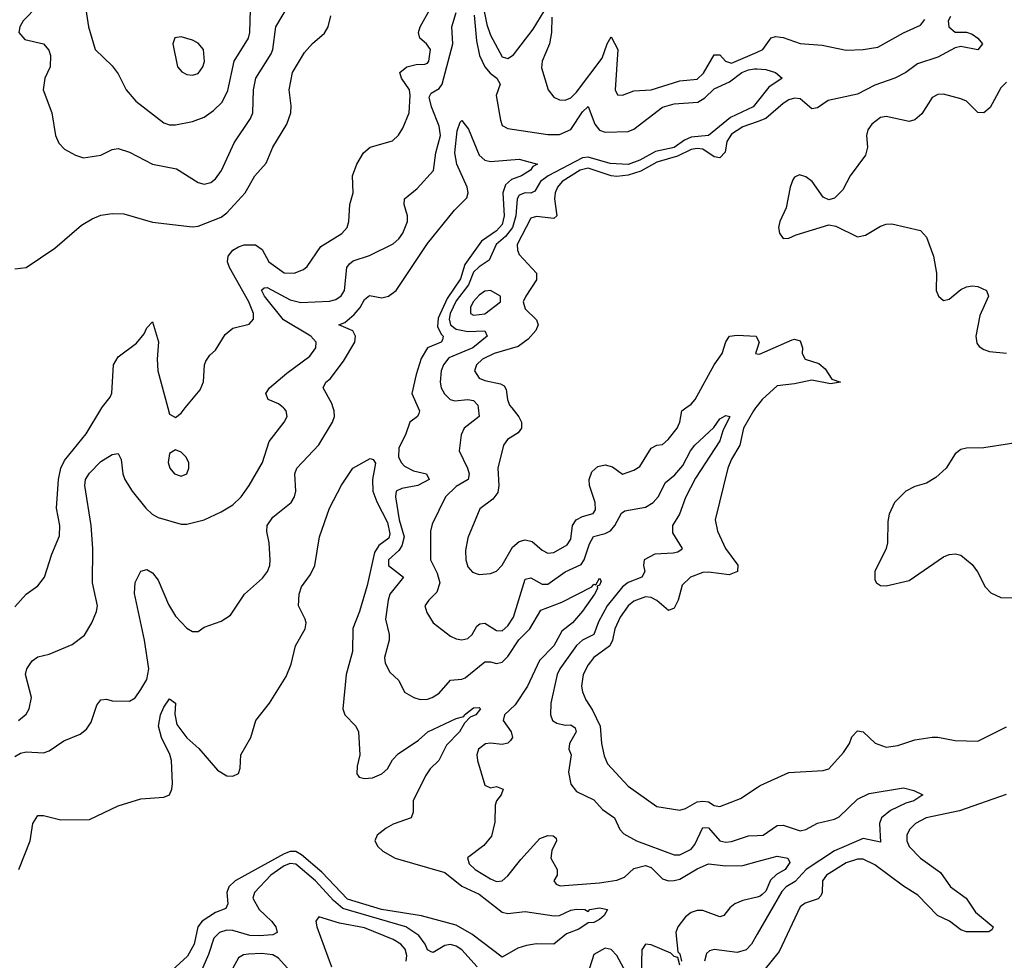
# Model space of a CAD drawing. Header units: inches. Extents: x 1603819 to 1745079, y 385938 to 533966.
# Tile 286 of 561: x 1707427 to 1710862, y 438073 to 441355. Entities that reach past the tile are written whole.
import ezdxf

# ---------------------------------------------------------------- set-up
doc = ezdxf.new("R2010")
doc.units = ezdxf.units.IN
doc.header["$MEASUREMENT"] = 0
for name, color, linetype in [('B7403', 7, 'Continuous'), ('B7404', 7, 'Continuous'), ('B7413', 7, 'Continuous'), ('B7414', 7, 'Continuous')]:
    doc.layers.add(name, color=color, linetype=linetype)

msp = doc.modelspace()

# ---------------------------------------------------------------- linework, layer by layer
at = {"layer": 'B7403', "color": 5}
for points, elevation in [([(1707410, 439306.4), (1707449.8, 439350), (1707490, 439379.7), (1707513.6, 439410), (1707538.5, 439490), (1707565.9, 439554.1), (1707566.7, 439590), (1707555.2, 439650), (1707562.2, 439750), (1707570.3, 439789.7), (1707583.7, 439816.3), (1707658.5, 439910), (1707713.6, 440000)], 380), ([(1707410, 438783.8), (1707430, 438795.6), (1707450, 438800.4), (1707510, 438796.8), (1707530, 438803.5), (1707581, 438839), (1707637.4, 438862.6), (1707660.4, 438879.6), (1707676.5, 438903.5), (1707696.4, 438963.6), (1707710, 438981.6), (1707730, 438983.7), (1707750, 438978), (1707810, 438977), (1707830, 438988.7), (1707850, 439017.4), (1707870, 439053), (1707877.3, 439090), (1707862.9, 439190), (1707827.7, 439352.3), (1707830, 439391.3), (1707850, 439430.7), (1707870, 439436.3), (1707890, 439425.5), (1707910, 439399.1), (1707945.7, 439314.3), (1707970, 439274.3), (1708010, 439231.8), (1708030, 439220.4), (1708050, 439220.5), (1708070, 439235.5), (1708130, 439256.3), (1708162.9, 439277.1), (1708211.6, 439350), (1708274, 439406), (1708291.1, 439430), (1708299.2, 439450), (1708300.9, 439470), (1708296.8, 439530), (1708289, 439569), (1708290.7, 439590), (1708310, 439619.7), (1708374.1, 439670), (1708386, 439690), (1708390.4, 439710), (1708386.7, 439770), (1708393.4, 439790), (1708470, 439871.5), (1708518.7, 439950), (1708524.9, 439970), (1708524.1, 439990), (1708520.7, 440000)], 340), ([(1707422.4, 438910), (1707450, 438932.2), (1707459.8, 438950), (1707467.9, 438990), (1707447.6, 439070), (1707452.4, 439090), (1707470, 439117.6), (1707490, 439131.7), (1707530, 439141.5), (1707610, 439174.6), (1707652.7, 439207.3), (1707678.9, 439250), (1707695.4, 439290), (1707698.5, 439310), (1707681.2, 439390), (1707682.1, 439510), (1707676.6, 439590), (1707653.7, 439730), (1707656.8, 439750), (1707670, 439772.9), (1707710, 439813.4), (1707750, 439837.8), (1707770, 439841.6), (1707780.5, 439820.5), (1707787.1, 439770), (1707794.3, 439750), (1707819.4, 439710), (1707867.2, 439650), (1707889.3, 439629.3), (1707910, 439618.3), (1707990, 439594.7), (1708010, 439595.2), (1708070, 439610.3), (1708130, 439637.8), (1708170, 439662.4), (1708199.8, 439690), (1708227.7, 439730), (1708273.8, 439810), (1708297.3, 439882.7), (1708349.7, 439950), (1708359.7, 439970), (1708356.8, 439990), (1708350, 439997.7), (1708347.2, 440000)], 360), ([(1707944, 440000), (1707950, 439978), (1707970, 439966.8), (1707990, 439982), (1708004.6, 440000)], 380), ([(1708816.8, 440000), (1708821.2, 439990), (1708819.3, 439980.7), (1708814.3, 439970), (1708787.8, 439950), (1708774.3, 439910), (1708750, 439860.4), (1708748, 439830), (1708757.8, 439810), (1708770, 439797.1), (1708800.5, 439780.5), (1708846, 439770), (1708855.2, 439750), (1708815.6, 439730), (1708760.5, 439719.5), (1708740.2, 439710), (1708737.6, 439690), (1708750.7, 439610), (1708768.2, 439550), (1708760.7, 439519.3), (1708750, 439503.1), (1708713.2, 439470), (1708713.4, 439453.4), (1708713.7, 439450), (1708765.8, 439410), (1708718.7, 439350), (1708712.5, 439330), (1708703.3, 439263.3), (1708716.1, 439210), (1708716.4, 439190), (1708700.2, 439130), (1708701.8, 439110), (1708718.7, 439078.7), (1708749.2, 439049.2), (1708770, 439008.5), (1708802, 438990), (1708823.6, 438983.6), (1708850, 438984.4), (1708866.3, 438990), (1708890, 439004.8), (1708929.5, 439050.5), (1708970, 439053.6), (1708981.6, 439058.4), (1709050, 439114.2), (1709070, 439114.4), (1709090, 439108.1), (1709110, 439113.1), (1709130, 439133.3), (1709168.8, 439191.2), (1709206.8, 439230), (1709245.5, 439294.5), (1709317.9, 439322.1), (1709423.5, 439376.5), (1709430, 439385.3), (1709437, 439383), (1709450, 439406.8), (1709455.6, 439395.6), (1709450, 439381.6), (1709441.7, 439378.3), (1709442.3, 439370), (1709432.8, 439350), (1709390, 439291.6), (1709355, 439250), (1709318.4, 439221.6), (1709290, 439170), (1709240.6, 439119.4), (1709199, 439030), (1709155.6, 438964.4), (1709118.8, 438930), (1709113.6, 438910), (1709141.5, 438870), (1709146.7, 438850), (1709139.7, 438840.3), (1709130, 438830.6), (1709110, 438826.6), (1709070, 438830.9), (1709051.6, 438828.4), (1709027.3, 438810), (1709021.8, 438790), (1709024, 438770), (1709050, 438684), (1709070, 438674.4), (1709090, 438679.6), (1709113.4, 438670), (1709106.7, 438650), (1709090.3, 438630), (1709085.4, 438614.6), (1709084.8, 438555.2), (1709073.5, 438506.5), (1709046.1, 438473.9), (1708988.9, 438431.1), (1708995.3, 438410), (1709016, 438390), (1709070, 438357.5), (1709090, 438348.7), (1709110, 438350.3), (1709130, 438367.8), (1709174.9, 438425.1), (1709241.9, 438498.1), (1709270, 438509.2), (1709287.8, 438507.8), (1709298.9, 438498.9), (1709300.3, 438490), (1709284, 438456), (1709279.8, 438430), (1709302, 438390), (1709301.8, 438370), (1709290.3, 438350), (1709299.1, 438339.1), (1709312.9, 438332.9), (1709450, 438343.1), (1709510, 438352.6), (1709536.8, 438363.2), (1709570, 438393.3), (1709610, 438403.6), (1709630, 438397.4), (1709670, 438357.7), (1709690, 438350.8), (1709710, 438351.2), (1709730, 438356.6), (1709790, 438392.2), (1709830, 438410.1), (1709890, 438402.7), (1709950, 438403.7), (1710000, 438417.5)], 340), ([(1709026.1, 440000), (1709029.5, 439970.5), (1708977.7, 439930), (1708966.7, 439906.7), (1708960.7, 439850), (1708989.6, 439790), (1708995.2, 439770), (1708991.9, 439750), (1708950, 439725.6), (1708912.2, 439690), (1708865.8, 439594.2), (1708860.1, 439570), (1708860.1, 439470), (1708883.3, 439423.3), (1708893.1, 439390), (1708882.1, 439357.9), (1708853.8, 439330), (1708840.7, 439310), (1708847, 439287), (1708870, 439250.4), (1708930, 439204.2), (1708950, 439194.6), (1708970, 439191.7), (1708990, 439195.6), (1709005.4, 439210), (1709021.3, 439238.7), (1709032.6, 439247.4), (1709050, 439248.8), (1709090, 439224.1), (1709110, 439223), (1709130, 439239.5), (1709149.9, 439270), (1709190, 439403.2), (1709210, 439408), (1709250, 439385.9), (1709270, 439385.3), (1709330, 439427.9), (1709386.2, 439453.8), (1709396.6, 439470), (1709414.4, 439525.6), (1709428.8, 439551.2), (1709470, 439562), (1709488, 439572), (1709503.3, 439590), (1709526.9, 439633.1), (1709538.2, 439641.8), (1709610, 439654), (1709636.7, 439670), (1709654.4, 439690), (1709680.3, 439739.7), (1709713, 439767), (1709740.7, 439799.3), (1709766.7, 439850), (1709782.5, 439870), (1709848.1, 439931.9), (1709870, 439961.7), (1709890, 439973.6), (1709904.9, 439970), (1709880, 439920), (1709870, 439884.9), (1709784.7, 439755.3), (1709750, 439687.6), (1709728.6, 439630), (1709704.6, 439590), (1709704.7, 439564.7), (1709738, 439510), (1709735.1, 439504.9), (1709723.4, 439496.6), (1709706.6, 439493.4), (1709642.6, 439490), (1709605.3, 439470), (1709603.5, 439450), (1709608.3, 439430), (1709597.7, 439410), (1709550, 439391.3), (1709530, 439376.3), (1709477, 439310), (1709446, 439254), (1709430.1, 439210), (1709390, 439190.3), (1709370, 439170.9), (1709311.6, 439090), (1709301.9, 439070), (1709279.4, 438970), (1709278.4, 438930), (1709286.2, 438910), (1709301, 438901), (1709330, 438893.9), (1709350, 438894.2), (1709364.8, 438884.8), (1709368, 438870), (1709344.7, 438830), (1709342.8, 438810), (1709351, 438790), (1709341.5, 438730), (1709350, 438688), (1709370, 438662.3), (1709430, 438632.8), (1709459.7, 438599.7), (1709502, 438570), (1709520.2, 438530), (1709535, 438515), (1709578.3, 438490), (1709710, 438440.7), (1709730, 438441.8), (1709770, 438461), (1709782.4, 438477.6), (1709810, 438537), (1709830, 438535), (1709870, 438490.1), (1709890, 438485.3), (1709910, 438488), (1709970, 438507), (1710000, 438508.8)], 360), ([(1709143.9, 440000), (1709168.8, 439968.8), (1709177.7, 439950), (1709178, 439930), (1709166.1, 439913.9), (1709129.3, 439890), (1709114.8, 439870), (1709095, 439790), (1709098.8, 439730), (1709094.5, 439705.5), (1709077.5, 439682.5), (1709031.9, 439648.1), (1708990, 439547), (1708982.4, 439502.4), (1708983.2, 439470), (1708990, 439446.4), (1709007.1, 439427.1), (1709030, 439419.1), (1709070, 439422.2), (1709090, 439430.2), (1709110, 439451.3), (1709145.9, 439514.1), (1709170, 439534.2), (1709190, 439539.9), (1709214.4, 439534.4), (1709250, 439503.7), (1709270, 439493.2), (1709290, 439495.7), (1709336.8, 439523.2), (1709350, 439542), (1709355.1, 439590), (1709368.1, 439610), (1709390, 439621.9), (1709427.7, 439632.3), (1709435.7, 439644.3), (1709434.4, 439670), (1709415.2, 439730), (1709413.2, 439750), (1709423, 439777), (1709444.5, 439795.5), (1709470, 439801.7), (1709494.6, 439794.6), (1709530, 439769.3), (1709570, 439783.2), (1709590, 439796.1), (1709630, 439860.2), (1709650, 439870.2), (1709670, 439873), (1709689.8, 439890), (1709720.9, 439930), (1709729.9, 439950), (1709736.8, 439990), (1709751.3, 440000)], 380), ([(1709994.4, 440000), (1709986.8, 439990), (1709951.9, 439930), (1709939.5, 439870), (1709910, 439821), (1709897.8, 439790), (1709853.4, 439610), (1709860.9, 439570), (1709889.4, 439510), (1709932.2, 439452.2), (1709930.9, 439430), (1709902.5, 439417.5), (1709830, 439427.1), (1709810, 439425.7), (1709766.7, 439410), (1709738, 439382), (1709723.8, 439330), (1709710, 439301.5), (1709690, 439293.5), (1709650, 439327.9), (1709630, 439338.8), (1709610, 439341.4), (1709570, 439326.2), (1709549.2, 439310), (1709521.5, 439270), (1709503.2, 439230), (1709494.6, 439190), (1709485.3, 439170), (1709429.6, 439130), (1709410, 439103.9), (1709392.8, 439070), (1709386.6, 439030), (1709390.6, 439010), (1709401.7, 438981.7), (1709425.5, 438945.5), (1709452, 438890), (1709456.9, 438830), (1709466.1, 438786.1), (1709478.1, 438758.1), (1709550, 438680.6), (1709650, 438610.3), (1709730, 438597.5), (1709750, 438602.8), (1709790, 438625.6), (1709810, 438628.7), (1709830, 438626.2), (1709850, 438613.4), (1709870, 438609.4), (1709942.1, 438637.9), (1710000, 438676.4)], 380), ([(1707424.1, 438390), (1707463, 438490), (1707472.7, 438550), (1707490, 438578.3), (1707510, 438578), (1707570, 438563.2), (1707670, 438564.2), (1707770, 438612.6), (1707850, 438637), (1707930, 438642), (1707949.8, 438650.2), (1707958, 438670), (1707959.9, 438690), (1707956.1, 438770), (1707950.8, 438790.8), (1707922, 438850), (1707911.3, 438890), (1707917.9, 438930), (1707930, 438956.9), (1707950, 438985.3), (1707970, 438970.8), (1707968.2, 438931.8), (1707975.7, 438895.7), (1708009.6, 438849.6), (1708052.3, 438812.3), (1708116.5, 438736.5), (1708150, 438717.1), (1708170, 438715.8), (1708190, 438724.4), (1708196.1, 438743.9), (1708198, 438790), (1708233.5, 438850), (1708251.3, 438910), (1708299, 438970), (1708356.4, 439063.6), (1708373.9, 439106.1), (1708389.5, 439170), (1708422.5, 439230), (1708426.1, 439250), (1708423, 439263), (1708400.1, 439310), (1708401.7, 439350), (1708410, 439375.8), (1708441.1, 439418.9), (1708456.5, 439450), (1708472.4, 439550), (1708508, 439650), (1708550, 439730.8), (1708589.6, 439790.4), (1708650, 439824), (1708659.9, 439819.9), (1708667.7, 439807.7), (1708658.1, 439750), (1708658.4, 439710), (1708672.5, 439672.5), (1708710, 439600.2), (1708718.8, 439561.2), (1708714.5, 439545.5), (1708680, 439520), (1708664.5, 439495.5), (1708639.2, 439380.8), (1708612.1, 439290), (1708589, 439231), (1708588.5, 439150), (1708565.6, 439070), (1708554, 438950), (1708561.5, 438930), (1708599.5, 438890), (1708608.9, 438870), (1708614, 438790), (1708603.9, 438750), (1708603.5, 438723.5), (1708611.6, 438711.6), (1708630, 438707.1), (1708658, 438710), (1708690, 438723.7), (1708710, 438741.1), (1708727.6, 438772.4), (1708746.9, 438793.1), (1708818.6, 438841.4), (1708851.1, 438870), (1708950, 438916.9), (1708976.1, 438923.9), (1708978.4, 438930), (1709010, 438953.5), (1709030, 438955.6), (1709034.9, 438950), (1709018, 438930), (1708998, 438922), (1708979.1, 438900.9), (1708960.9, 438870), (1708916.2, 438823.8), (1708889.2, 438770), (1708858.6, 438741.4), (1708842.8, 438717.2), (1708799.6, 438630), (1708799.5, 438590), (1708792.9, 438570), (1708730, 438548.1), (1708705.2, 438534.8), (1708674.3, 438510), (1708665.6, 438490), (1708676.5, 438470), (1708694.4, 438454.4), (1708737.3, 438430), (1708910, 438379.5), (1708970, 438331.6), (1709030, 438304.3), (1709110, 438241.2), (1709130, 438236.1), (1709190, 438243), (1709291.6, 438228.4), (1709310, 438229.2), (1709350, 438248.5), (1709370, 438251.4), (1709398, 438250), (1709410, 438244), (1709416, 438250), (1709450, 438256.2), (1709478, 438250), (1709466, 438230), (1709450, 438215.6), (1709430, 438204.7), (1709410, 438203.7), (1709377.5, 438182.5), (1709334.1, 438165.9), (1709290.4, 438130), (1709230, 438130.7), (1709195.1, 438124.9), (1709164.3, 438115.7), (1709110, 438084.4), (1709004.5, 438164.5), (1708950, 438195.7), (1708828.7, 438228.7), (1708689.1, 438250.9), (1708570, 438286.3), (1708480.5, 438380.5), (1708410, 438441.5), (1708390, 438452.4), (1708370, 438453.2), (1708350, 438444.7), (1708178.2, 438350), (1708156.8, 438330), (1708149.8, 438310.2), (1708153.5, 438270), (1708146.3, 438253.7), (1708110, 438240.3), (1708063.9, 438210), (1708048.5, 438190), (1708035.2, 438130), (1708011.9, 438088.1), (1707917.8, 438002.2)], 320), ([(1709022.4, 438050), (1708970, 438109.4), (1708950, 438122.6), (1708930, 438128.4), (1708910, 438124.9), (1708870, 438100.3), (1708862.5, 438102.5), (1708850, 438109.7), (1708841.3, 438130), (1708819.7, 438159.7), (1708773.8, 438190), (1708554.4, 438254.4), (1708521.7, 438281.7), (1708458.6, 438350), (1708390, 438408.9), (1708370, 438411.3), (1708350, 438403.2), (1708303.3, 438370), (1708246.7, 438310), (1708240.5, 438290), (1708262.9, 438250), (1708305.9, 438210), (1708320.4, 438190), (1708324.7, 438170), (1708310, 438162), (1708261.9, 438158.1), (1708230, 438160.2), (1708170, 438177.1), (1708150, 438178.6), (1708124, 438170), (1708104.1, 438150), (1708086.1, 438093.9), (1708057.9, 438030)], 340), ([(1710000, 438294.1), (1709950, 438281.7), (1709922.2, 438270), (1709904, 438256), (1709883.1, 438230), (1709870, 438224.7), (1709810, 438246.8), (1709790, 438246.8), (1709770, 438240.5), (1709750, 438224.5), (1709723.5, 438190), (1709715.9, 438170), (1709723.1, 438103.1), (1709730, 438096), (1709735.4, 438070)], 340), ([(1708775.2, 438070), (1708777.2, 438090), (1708771.7, 438111.7), (1708756.6, 438130), (1708730, 438146.2), (1708630, 438186.4), (1708542.8, 438202.8), (1708470, 438224.5), (1708460.3, 438210), (1708463.2, 438190), (1708514.2, 438050)], 360), ([(1710000, 438164.9), (1709979.8, 438130), (1709961.3, 438110), (1709930, 438100.2), (1709849.5, 438110.5), (1709833.6, 438106.4), (1709823.3, 438096.7), (1709816.6, 438070)], 360), ([(1709550, 438016.9), (1709510, 438090.4), (1709490, 438111.2), (1709470, 438115.1), (1709430, 438093.1), (1709414.5, 438045.5)], 340), ([(1709730, 438056.2), (1709722.7, 438082.7), (1709710, 438086.6), (1709698.7, 438098.7), (1709630, 438127.7), (1709610.2, 438129.8), (1709598, 438110), (1709595.1, 438024.9)], 340), ([(1708370, 438035.3), (1708330, 438080.4), (1708310, 438091.9), (1708270, 438096.8), (1708224.9, 438095.1), (1708207.4, 438092.6), (1708190, 438082.4), (1708118.7, 437950)], 360)]:
    msp.add_lwpolyline(points, dxfattribs=dict(at, elevation=elevation))
at = {"layer": 'B7403', "color": 5, "elevation": 380}
msp.add_lwpolyline([(1707970, 439854.5), (1707950, 439841.2), (1707944.9, 439810), (1707950.3, 439790), (1707967, 439770), (1707990, 439762.4), (1708010, 439770.6), (1708017.6, 439790), (1708016.8, 439810), (1708006, 439830), (1707990, 439846)], close=True, dxfattribs=at)
at = {"layer": 'B7404', "color": 5}
for points, elevation in [([(1709030.3, 441470), (1709057.2, 441337.2), (1709070, 441301), (1709110, 441225.3), (1709130, 441218.8), (1709150, 441232), (1709218.6, 441321.4), (1709270, 441404.9)], 380), ([(1707490, 441402.9), (1707439.5, 441350), (1707427, 441330), (1707424.2, 441310), (1707445.1, 441285.1), (1707510, 441270.3), (1707528.4, 441248.4), (1707534, 441230), (1707533.2, 441190), (1707514.9, 441150), (1707509.1, 441110), (1707539, 441030), (1707552.2, 440950), (1707563.8, 440923.8), (1707583.1, 440903.1), (1707621.7, 440881.7), (1707650, 440872.4), (1707710, 440882.3), (1707750, 440901.3), (1707770, 440905.3), (1707810, 440892.4), (1707890, 440850.9), (1707974.1, 440834.1), (1708050, 440787.1), (1708070, 440781), (1708093.3, 440786.7), (1708110, 440799.7), (1708131.5, 440828.5), (1708174.9, 440925.1), (1708232.6, 441010), (1708240.2, 441030), (1708242.9, 441110), (1708250.9, 441150), (1708304, 441236), (1708309.9, 441250.1), (1708320.9, 441330), (1708368.4, 441410)], 440), ([(1707657.9, 441390), (1707666.5, 441330), (1707690.1, 441250.1), (1707750, 441193.4), (1707770, 441165.3), (1707798.8, 441110), (1707832.2, 441070), (1707930, 440994.2), (1707950, 440987.7), (1707970, 440987.8), (1708030, 440999.8), (1708070, 441015), (1708102.6, 441037.4), (1708132.9, 441067.1), (1708152.8, 441107.2), (1708175.7, 441210), (1708225.4, 441290), (1708229.8, 441310), (1708232.2, 441390)], 460), ([(1708004.6, 440000), (1708056.2, 440063.8), (1708068.3, 440091.7), (1708071.6, 440150), (1708076.3, 440163.7), (1708090, 440184), (1708110, 440202), (1708143.3, 440256.7), (1708170, 440278.7), (1708227.2, 440292.8), (1708243, 440310), (1708242.8, 440330), (1708226.5, 440370), (1708159, 440490), (1708152.2, 440510), (1708154.1, 440530), (1708171.1, 440550), (1708190, 440562.1), (1708210, 440569.7), (1708249.2, 440569.2), (1708273.3, 440553.3), (1708296.3, 440510), (1708350, 440471.7), (1708384, 440470), (1708416.7, 440483.3), (1708430, 440493.8), (1708477.1, 440562.9), (1708551.3, 440608.7), (1708568.9, 440630), (1708575, 440650), (1708579.2, 440710), (1708590.8, 440750), (1708588.4, 440810), (1708602.8, 440850), (1708626.3, 440890), (1708650, 440910.1), (1708727.8, 440932.2), (1708748.6, 440951.4), (1708764.2, 440975.8), (1708785.6, 441030), (1708788.9, 441090), (1708786.7, 441110), (1708759.2, 441150), (1708753.3, 441170), (1708777.2, 441190), (1708810, 441197.8), (1708840.9, 441199.1), (1708850, 441202.4), (1708854.7, 441210), (1708860.2, 441250), (1708846.4, 441270), (1708822.9, 441290), (1708817.7, 441310), (1708824.2, 441330), (1708857.5, 441390)], 380), ([(1708347.2, 440000), (1708330, 440014), (1708294, 440030), (1708285.8, 440050), (1708298.9, 440070), (1708358.5, 440121.5), (1708439.2, 440180.8), (1708459.8, 440210), (1708460.8, 440230), (1708442.9, 440250), (1708347.7, 440307.7), (1708280.7, 440390), (1708270, 440411.3), (1708280.3, 440419.7), (1708290, 440420.1), (1708370, 440377.2), (1708407.4, 440367.4), (1708507.5, 440372.5), (1708530, 440378.1), (1708549, 440391), (1708559.6, 440410), (1708567.9, 440490), (1708577.3, 440502.7), (1708590, 440512.8), (1708647.6, 440532.4), (1708730, 440573), (1708750, 440590.2), (1708763.7, 440610), (1708780.2, 440650), (1708780.2, 440670), (1708768.5, 440710), (1708769.8, 440730), (1708813.9, 440766.1), (1708871.1, 440828.9), (1708879, 440890), (1708894.6, 440950), (1708890, 440983.5), (1708863.1, 441050), (1708856, 441084), (1708862.3, 441097.7), (1708890, 441114.1), (1708901.2, 441130), (1708938.6, 441270), (1708934.2, 441330), (1708950, 441379.5)], 360), ([(1707410, 440486), (1707450, 440490.4), (1707550, 440557.8), (1707642.7, 440637.3), (1707679.6, 440660.4), (1707710, 440672.7), (1707750, 440678.6), (1707790, 440677.7), (1707890, 440648.5), (1708030, 440631.4), (1708050, 440633.7), (1708130, 440666.2), (1708150, 440680.6), (1708213.1, 440750), (1708247, 440810), (1708286.4, 440853.6), (1708309.9, 440910), (1708359.2, 440990), (1708372.9, 441030), (1708374.2, 441054.2), (1708367.1, 441110), (1708378.5, 441170), (1708420.4, 441239.6), (1708448.3, 441271.7), (1708490, 441307.8), (1708503.5, 441330), (1708512.4, 441367.6)], 420), ([(1709012.7, 441370), (1709021, 441281), (1709031.2, 441230), (1709049.7, 441190), (1709068, 441168), (1709091.3, 441150), (1709103, 441130), (1709089.4, 441090), (1709103.9, 441003.9), (1709110, 440985.8), (1709130, 440974.5), (1709270, 440954), (1709310, 440954.4), (1709350, 440971.9), (1709390, 441033.2), (1709410, 441051.8), (1709433.7, 440990), (1709450, 440968.7), (1709470, 440962.4), (1709550, 440964.8), (1709570, 440972.8), (1709670, 441049), (1709710, 441060.6), (1709793.1, 441066.9), (1709817.6, 441082.4), (1709850, 441113.1), (1709902.8, 441137.2), (1709946.4, 441170), (1709970, 441179.5), (1709990, 441183.2), (1710000, 441182.6)], 360), ([(1709283, 441363), (1709282.4, 441310), (1709275.4, 441270), (1709250.1, 441210), (1709247.1, 441187.1), (1709270.1, 441110.1), (1709290, 441084.1), (1709310, 441075), (1709330, 441074.1), (1709350, 441081.9), (1709370, 441101.5), (1709459.2, 441220.8), (1709476.2, 441270), (1709490, 441295.3), (1709513.2, 441250), (1709504.8, 441110), (1709512.1, 441092.1), (1709530, 441091.6), (1709570, 441106.2), (1709630, 441109.6), (1709730, 441141.7), (1709790, 441147.6), (1709812.4, 441167.6), (1709850, 441232.1), (1709870, 441231.9), (1709889.7, 441209.7), (1709910, 441203.1), (1710000, 441241.6)], 380), ([(1710000, 441067.8), (1709986.2, 441050), (1709907.2, 441012.8), (1709830, 440950.3), (1709770, 440945.3), (1709745.8, 440934.2), (1709710, 440908.1), (1709645.3, 440894.7), (1709590, 440864.2), (1709550, 440849.4), (1709486.8, 440853.2), (1709410, 440874.8), (1709390, 440873), (1709270.4, 440810), (1709243.4, 440790), (1709223.9, 440756.1), (1709210, 440749.6), (1709190, 440750.8), (1709170, 440742.6), (1709162.8, 440730), (1709157.9, 440670), (1709146.3, 440630), (1709122, 440598), (1709089.5, 440570), (1709064.6, 440515.4), (1709030, 440492.7), (1709010, 440473.3), (1708992.2, 440430), (1708950, 440374.2), (1708929.3, 440330), (1708925.5, 440310), (1708930.5, 440290.5), (1708950, 440275.4), (1708990, 440266.6), (1709049.4, 440269.4), (1709058.3, 440250), (1709008.4, 440210), (1708924.5, 440175.5), (1708905.5, 440150), (1708897.8, 440130), (1708893.3, 440090), (1708897.7, 440070), (1708909.2, 440049.2), (1708929.3, 440030), (1708945.1, 440025.1), (1708990, 440029.6), (1709010, 440025.9), (1709025, 440010), (1709026.1, 440000)], 360), ([(1708520.7, 440000), (1708515.6, 440015.6), (1708485.7, 440070), (1708495, 440090), (1708510, 440102.2), (1708556.9, 440163.1), (1708596.3, 440230), (1708598.5, 440250), (1708589.5, 440269.5), (1708540.5, 440290), (1708561.5, 440298.5), (1708594.4, 440325.6), (1708614.6, 440350), (1708630, 440378), (1708647.6, 440392.4), (1708690, 440383.9), (1708713.5, 440390), (1708740.7, 440410), (1708850, 440574.3), (1708944.1, 440690), (1708986.4, 440733.6), (1708991.1, 440750), (1708988.1, 440770), (1708951.7, 440850), (1708945.6, 440890), (1708953.6, 440966.4), (1708963.3, 440996.7), (1708970, 441002.8), (1708992.7, 440972.7), (1709030, 440882.4), (1709050, 440864.2), (1709070, 440860.3), (1709170, 440868.3), (1709234, 440850), (1709217.5, 440842.5), (1709209.3, 440830), (1709178, 440810), (1709142.7, 440797.3), (1709121.9, 440778.1), (1709113, 440750), (1709117.3, 440670), (1709110, 440639.6), (1709090, 440617.6), (1709038.6, 440581.4), (1708979.5, 440500.5), (1708964.6, 440450), (1708918.6, 440381.4), (1708886.5, 440313.5), (1708884.7, 440284.7), (1708897, 440257), (1708904.5, 440250), (1708901.8, 440238.2), (1708897.5, 440230), (1708850, 440209.9), (1708827.5, 440172.5), (1708810, 440117.1), (1708795.1, 440050), (1708816.8, 440000)], 340), ([(1710000, 440998.5), (1709950, 440980.4), (1709910, 440955.7), (1709894.2, 440930), (1709887.7, 440892.3), (1709870, 440873.1), (1709850, 440875.8), (1709810, 440902.7), (1709790, 440905.7), (1709770, 440901.7), (1709722.1, 440877.9), (1709650, 440857.6), (1709593.5, 440826.5), (1709550, 440812.6), (1709510, 440807), (1709490, 440809.6), (1709410, 440836.9), (1709382.6, 440830), (1709319.6, 440790), (1709303.6, 440770), (1709295.5, 440750), (1709292.9, 440730), (1709300.6, 440670), (1709290, 440661), (1709230, 440667.7), (1709210, 440662.7), (1709162.7, 440570), (1709163.2, 440550), (1709170, 440536), (1709230.3, 440470), (1709230, 440446.6), (1709192.2, 440390), (1709183.8, 440370), (1709190, 440345.5), (1709230, 440307.3), (1709235.8, 440290), (1709227.8, 440270), (1709200.3, 440239.7), (1709165.8, 440214.2), (1709082.8, 440190), (1709041.3, 440170), (1709020.1, 440150), (1709014.1, 440130), (1709030, 440104.5), (1709050, 440095.5), (1709104.6, 440084.6), (1709116.9, 440076.9), (1709124.3, 440064.3), (1709128.3, 440030), (1709135.9, 440010), (1709143.9, 440000)], 380), ([(1707713.6, 440000), (1707716, 440004), (1707742.2, 440037.8), (1707748.6, 440051.4), (1707754.6, 440150), (1707770, 440178), (1707834.1, 440225.9), (1707861.5, 440258.5), (1707870, 440279.1), (1707890, 440301), (1707910.7, 440230.7), (1707906.2, 440170), (1707908.5, 440130), (1707944, 440000)], 380), ([(1709751.3, 440000), (1709770, 440012.9), (1709783.9, 440030), (1709849.9, 440150.1), (1709877.3, 440190), (1709890, 440230.6), (1709903.6, 440250), (1709930, 440254.2), (1709996, 440250), (1710000, 440242.9)], 380), ([(1710000, 440208), (1709994, 440190), (1710000, 440189)], 380), ([(1710000, 440007.5), (1709994.4, 440000)], 380)]:
    msp.add_lwpolyline(points, dxfattribs=dict(at, elevation=elevation))
for points, elevation in [([(1707990, 441295.1), (1707968.5, 441291.5), (1707961.6, 441270), (1707978, 441190), (1707992.4, 441172.4), (1708010, 441163.6), (1708030, 441160.8), (1708050, 441166.5), (1708066, 441190), (1708071.8, 441208.2), (1708068.3, 441250), (1708050, 441272.4), (1708030, 441283.5)], 480), ([(1709070, 440409.8), (1709050, 440407.3), (1709030, 440393.1), (1709009.1, 440370), (1708999.8, 440350), (1709000.2, 440330), (1709010, 440324.2), (1709050, 440328.9), (1709103.9, 440370), (1709104, 440390)], 380)]:
    msp.add_lwpolyline(points, close=True, dxfattribs=dict(at, elevation=elevation))
at = {"layer": 'B7413', "color": 5}
for points, elevation in [([(1710970, 439888.4), (1710790, 439860.6), (1710730, 439860.2), (1710710, 439855.3), (1710690, 439840.5), (1710658.7, 439790), (1710622.7, 439757.3), (1710590, 439738.2), (1710550, 439726.2), (1710518.4, 439710), (1710478.4, 439670), (1710460.4, 439630), (1710455.8, 439604.2), (1710454.9, 439530), (1710450.2, 439509.8), (1710410.3, 439430), (1710410, 439401), (1710416.3, 439390), (1710430, 439380.4), (1710450, 439379.5), (1710530, 439398), (1710650, 439480.2), (1710670, 439489.1), (1710691.3, 439491.3), (1710710, 439486.7), (1710750, 439454), (1710768.5, 439428.5), (1710795.8, 439375.8), (1710815, 439355), (1710850, 439339.4), (1710890, 439337.3)], 420), ([(1710000, 438676.4), (1710010, 438683), (1710110, 438728.2), (1710230, 438735.6), (1710250, 438741.7), (1710301.3, 438798.7), (1710321.5, 438830), (1710330, 438852.4), (1710350, 438873.7), (1710370, 438870.3), (1710411.3, 438831.3), (1710450, 438816.5), (1710490, 438822.6), (1710550, 438842.6), (1710610, 438851.6), (1710630, 438851.7), (1710690, 438839.6), (1710770, 438837.3), (1710870, 438887.4)], 380), ([(1710000, 438508.8), (1710020.5, 438510), (1710070, 438543.2), (1710090, 438545.1), (1710150, 438525.5), (1710170, 438530.1), (1710210, 438551.3), (1710270, 438565.6), (1710286.3, 438573.7), (1710350, 438635.2), (1710390, 438655), (1710510, 438675.2), (1710546, 438666), (1710578, 438650), (1710546.4, 438630), (1710518.5, 438621.5), (1710464.6, 438595.4), (1710433.4, 438570), (1710426.8, 438550), (1710430, 438486), (1710370, 438497.8), (1710270, 438455.7), (1710170.4, 438390), (1710132.2, 438347.8), (1710100.8, 438330), (1710086.3, 438313.7), (1710000, 438164.9)], 360), ([(1710868.4, 438651.6), (1710705.3, 438594.7), (1710589.1, 438570), (1710552.6, 438550), (1710531.6, 438530), (1710521.9, 438510), (1710522.4, 438490), (1710530.1, 438470), (1710570, 438429.6), (1710639.7, 438379.7), (1710673.8, 438330), (1710729.2, 438290), (1710761.5, 438241.5), (1710823.7, 438190), (1710819.4, 438180.6), (1710807.7, 438172.3), (1710730, 438172.7), (1710710, 438179.6), (1710670.3, 438210.3), (1710629.2, 438229.2), (1710560.7, 438300.7), (1710510, 438332.4), (1710410, 438406.7), (1710370, 438425.6), (1710350, 438426.4), (1710310, 438413.5), (1710241.2, 438370), (1710227.6, 438350), (1710227.1, 438310), (1710221.5, 438298.5), (1710212.2, 438287.8), (1710167.8, 438272.2), (1710150, 438259.4), (1710076.1, 438103.9), (1710022.5, 438037.5)], 380), ([(1710000, 438417.5), (1710070, 438436.9), (1710106.3, 438430), (1710114.1, 438414.1), (1710098, 438390), (1710066.9, 438373.1), (1710046.7, 438353.3), (1710030, 438315), (1710017.6, 438302.4), (1710010, 438296.6), (1710000, 438294.1)], 340)]:
    msp.add_lwpolyline(points, dxfattribs=dict(at, elevation=elevation))
at = {"layer": 'B7414', "color": 5}
for points, elevation in [([(1710673.9, 441366.1), (1710666.6, 441350), (1710668.8, 441330), (1710690, 441311.2), (1710730, 441310.5), (1710750, 441303.6), (1710769.4, 441290), (1710785.6, 441270), (1710770, 441249.5), (1710710, 441261.5), (1710690, 441256.6), (1710630, 441224.2), (1710559.4, 441200.6), (1710518.6, 441170), (1710480.1, 441150), (1710410, 441126), (1710350, 441094.9), (1710247.3, 441072.7), (1710210, 441046.8), (1710190, 441043), (1710150, 441077.9), (1710130, 441080.3), (1710110, 441074.8), (1710090, 441062.3), (1710030.5, 441009.5), (1710000, 440998.5)], 380), ([(1710000, 441241.6), (1710019.7, 441250), (1710048.3, 441291.7), (1710064.1, 441295.9), (1710090, 441292.8), (1710150, 441271.2), (1710226.1, 441266.1), (1710310, 441248.4), (1710370, 441250.1), (1710421.1, 441258.9), (1710510, 441309.2), (1710570, 441335.4), (1710584.3, 441355.7)], 380), ([(1710000, 441182.6), (1710030, 441181), (1710063.8, 441170), (1710087.4, 441150), (1710040.3, 441119.7), (1710000, 441067.8)], 360), ([(1710870, 441137), (1710850, 441116.4), (1710812.2, 441047.8), (1710790, 441029.8), (1710770, 441030.8), (1710730, 441069.8), (1710710, 441078.6), (1710650, 441094.3), (1710630, 441093.7), (1710610, 441083.5), (1710573.9, 441026.1), (1710550, 441005.4), (1710530, 440999.7), (1710450, 441017.3), (1710430, 441013.8), (1710399.7, 440990), (1710386.4, 440970), (1710380.7, 440950), (1710384.7, 440910), (1710378, 440882), (1710324.7, 440810), (1710299, 440761), (1710270, 440732.3), (1710250, 440726), (1710230, 440736), (1710192.1, 440790), (1710170, 440806.9), (1710147, 440813), (1710130, 440805.1), (1710124.1, 440795.9), (1710114.9, 440770), (1710101.4, 440698.6), (1710078.7, 440650), (1710074.4, 440630), (1710078, 440610), (1710090, 440590.8), (1710110, 440592.7), (1710135.5, 440604.5), (1710250, 440638.9), (1710273.8, 440633.8), (1710350, 440597.4), (1710377.3, 440602.7), (1710430, 440634.6), (1710450, 440641.7), (1710470, 440642.6), (1710570, 440619.5), (1710590, 440595.5), (1710615, 440530), (1710626, 440470), (1710624.4, 440410), (1710632.7, 440390), (1710650, 440374.4), (1710670, 440379.5), (1710710, 440412.8), (1710730, 440423.2), (1710750, 440426.7), (1710770, 440424), (1710799.3, 440410), (1710807, 440390), (1710777, 440323), (1710762.7, 440250), (1710766.2, 440226.2), (1710774.7, 440214.7), (1710790, 440203.6), (1710810, 440197.3), (1710870, 440191.8)], 420), ([(1710000, 440242.9), (1710007.3, 440230), (1710000, 440208)], 380), ([(1710000, 440189), (1710007.7, 440187.7), (1710122.4, 440237.6), (1710130, 440239.7), (1710150, 440234.3), (1710158.4, 440210), (1710157.1, 440190), (1710166.7, 440170), (1710214.7, 440154.7), (1710236.5, 440136.5), (1710260.6, 440100.6), (1710291, 440090), (1710255.8, 440084.2), (1710190, 440096.7), (1710130, 440083.8), (1710070, 440077.5), (1710017, 440030), (1710000, 440007.5)], 380)]:
    msp.add_lwpolyline(points, dxfattribs=dict(at, elevation=elevation))

doc.saveas('drawing.dxf')
